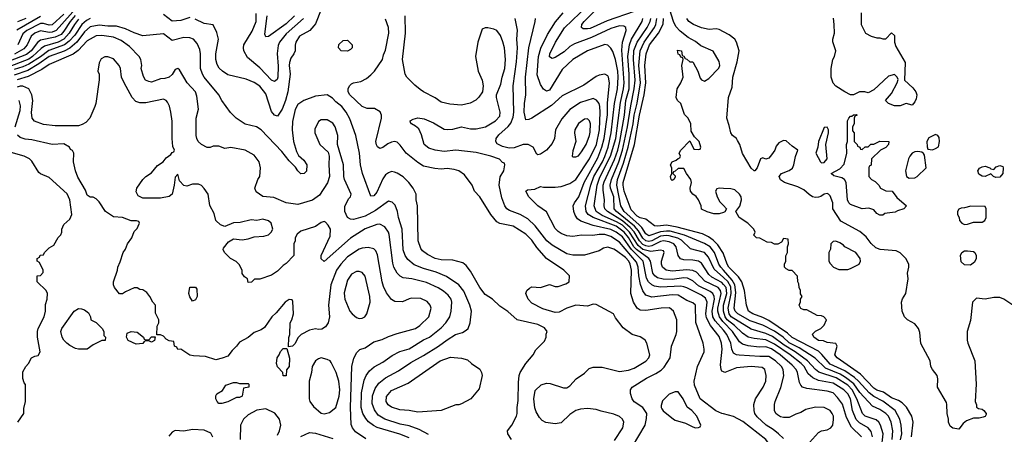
# Model space of a CAD drawing. Header units: inches. Extents: x 1793389 to 1900389, y 320802 to 470796.
# Tile 741 of 752: x 1865187 to 1871921, y 455567 to 458403. Entities that reach past the tile are written whole.
import ezdxf

# ---------------------------------------------------------------- set-up
doc = ezdxf.new("R2010")
doc.units = ezdxf.units.IN
doc.header["$MEASUREMENT"] = 0
doc.layers.add('B8465', color=7, linetype='Continuous')
doc.layers.add('B8475', color=7, linetype='Continuous')

msp = doc.modelspace()

# ---------------------------------------------------------------- linework, layer by layer
at = {"layer": 'B8465', "color": 2}
for points, elevation in [([(1865590, 458501), (1865435.8, 458330), (1865410, 458318.2), (1865390, 458316.1), (1865330, 458326.3), (1865290, 458311.1), (1865266.7, 458290), (1865238, 458230), (1865216.3, 458203.7), (1865152.6, 458167.4)], 290), ([(1870000, 456334.3), (1869997.2, 456337.2), (1869972.9, 456370), (1869962.4, 456410), (1869963.1, 456430), (1869983.9, 456530), (1869979.7, 456550), (1869963.6, 456570), (1869873.6, 456613.6), (1869815.1, 456675.1), (1869790, 456687.8), (1869750, 456691.5), (1869650, 456683), (1869609, 456690), (1869582.7, 456710), (1869576, 456730), (1869577.2, 456750), (1869596, 456810), (1869590, 456822), (1869570, 456826), (1869503.6, 456816.4), (1869450, 456830.7), (1869417.3, 456857.3), (1869359, 456950), (1869310, 456996.2), (1869270, 457020.6), (1869170, 457063.1), (1869130.8, 457090.8), (1869115.8, 457130), (1869136.1, 457270), (1869154.6, 457325.5), (1869228.9, 457470), (1869264.1, 457590), (1869295.9, 457835.9), (1869317.4, 457930), (1869322.2, 457970), (1869304.8, 458195.3), (1869311.1, 458250), (1869334.5, 458330), (1869333.2, 458350), (1869319.6, 458359.6), (1869290, 458361.6), (1869230, 458342.4), (1869098.4, 458281.6), (1868981.8, 458238.2), (1868950, 458218.4), (1868910, 458182.9), (1868850, 458143.7), (1868830, 458137.2), (1868810, 458148.7), (1868812.7, 458170), (1868851.6, 458250), (1868913.4, 458346.6), (1869070, 458497.1)], 282), ([(1869390, 458458.9), (1869204.4, 458395.6), (1869090, 458343.6), (1869070, 458339.5), (1869041.5, 458341.5), (1869029.2, 458350), (1869032.7, 458370), (1869047, 458390), (1869165.6, 458510)], 278), ([(1865568, 458432), (1865532.2, 458390), (1865490, 458324.7), (1865470, 458302.2), (1865430, 458283.5), (1865330, 458262), (1865310, 458247.6), (1865266, 458190), (1865234.4, 458165.6), (1865070, 458099.8)], 294), ([(1865490, 458441), (1865410, 458366.6), (1865390, 458365.1), (1865350, 458377.7), (1865330, 458377.6), (1865235.8, 458330), (1865210, 458305.1), (1865173.7, 458230)], 286), ([(1866350, 458419), (1866290, 458398), (1866230, 458392.7), (1866170, 458438)], 302), ([(1867250, 458472.7), (1867210, 458375.3), (1867199.9, 458360.1), (1867171.3, 458330), (1867101, 458290), (1867076, 458250), (1867070.9, 458229.1), (1867070.8, 458190), (1867062.8, 458170), (1867041.1, 458138.9), (1867033.4, 458110), (1867030.7, 458090), (1867036.3, 458030), (1867022.4, 457910), (1867006, 457850), (1866983, 457790), (1866950, 457742), (1866930, 457748.7), (1866910, 457774), (1866870, 457895.3), (1866830, 457949), (1866790, 457973.2), (1866735.5, 457995.5), (1866610, 458026), (1866574, 458050), (1866552, 458072), (1866537.5, 458097.5), (1866529.4, 458130), (1866529.5, 458170), (1866546, 458270), (1866535.5, 458315.5), (1866510, 458368.7), (1866450, 458376), (1866386.8, 458406.8)], 302), ([(1867128.2, 458411.8), (1867010, 458305.6), (1866964.4, 458250), (1866954.7, 458225.3), (1866948.7, 458171.3), (1866955.1, 458084.9), (1866953, 458010), (1866947.3, 457992.7), (1866930, 457981.2), (1866910, 457989.3), (1866830, 458074.5), (1866745.1, 458145.1), (1866721.2, 458190), (1866717.2, 458210), (1866721.2, 458230), (1866776.6, 458323.4), (1866803.7, 458390), (1866805.2, 458445.2)], 298), ([(1867066.4, 458430), (1867010, 458375.1), (1866888.4, 458288.4), (1866870, 458286), (1866863.2, 458303.2), (1866879.7, 458430)], 294), ([(1869377.5, 455482.5), (1869464, 455630), (1869474.6, 455674.6), (1869475.3, 455710), (1869449.2, 455749.2), (1869390, 455788.7), (1869375.3, 455810), (1869364.7, 455844.7), (1869364, 455870), (1869375.3, 455890), (1869474, 455950), (1869538, 455982), (1869574.5, 456005.5), (1869594.5, 456025.5), (1869635.3, 456090), (1869645.2, 456170), (1869677.2, 456250), (1869681.2, 456270), (1869682.7, 456350), (1869659, 456410), (1869631.8, 456431.8), (1869574, 456430), (1869470, 456412.7), (1869430, 456416), (1869410, 456429.2), (1869384.5, 456470), (1869366, 456530), (1869371, 456689), (1869363.5, 456730), (1869353.7, 456750), (1869330, 456775.8), (1869270, 456821.6), (1869250, 456834), (1869210, 456846.6), (1869181.1, 456838.9), (1869150, 456821.2), (1869050, 456792.3), (1868970, 456792.3), (1868930, 456800.9), (1868830, 456859.5), (1868792.3, 456890), (1868712.9, 456992.9), (1868661.7, 457041.7), (1868610, 457069.5), (1868537.5, 457097.5), (1868519, 457110), (1868505.2, 457130), (1868484.1, 457184.1), (1868466, 457270), (1868472.9, 457327.1), (1868498, 457370), (1868506, 457410), (1868502, 457422), (1868490, 457426), (1868468.4, 457448.4), (1868409.3, 457469.3), (1868310, 457494), (1868170, 457509.5), (1868090, 457502), (1868029.6, 457509.6), (1867984.8, 457524.8), (1867953.2, 457550), (1867934.8, 457614.8), (1867917, 457657), (1867895.5, 457675.5), (1867866, 457690), (1867860.4, 457700.4), (1867858, 457710), (1867878, 457722), (1867910.6, 457730.6), (1867954.6, 457725.4), (1868018, 457698), (1868090, 457654.8), (1868110, 457650.8), (1868150, 457654), (1868210, 457670.7), (1868270, 457656.3), (1868310, 457656.3), (1868374, 457670), (1868442, 457710), (1868470, 457742), (1868472.7, 457770), (1868448, 457870), (1868448, 457890), (1868477.5, 457962.5), (1868486, 458010), (1868504.5, 458070), (1868509.5, 458130), (1868502, 458210), (1868491.9, 458251.9), (1868474.8, 458294.8), (1868450, 458328), (1868430, 458338), (1868390, 458348), (1868370, 458348), (1868350, 458338), (1868321, 458250), (1868304.9, 458150), (1868324, 458050), (1868351, 457990), (1868358, 457950), (1868352, 457910), (1868327.1, 457872.9), (1868307.3, 457852.7), (1868267.9, 457832.1), (1868210, 457819.3), (1868130, 457826), (1868070, 457839.3), (1868030, 457869.2), (1867950, 457909), (1867926.3, 457926.3), (1867890, 457955.3), (1867835.3, 458010), (1867824, 458030), (1867805.2, 458130), (1867826.6, 458310), (1867823.7, 458430)], 298), ([(1870000, 456278.3), (1869943.7, 456343.7), (1869928.7, 456370), (1869923.5, 456410), (1869938.2, 456490), (1869937.3, 456510), (1869927.8, 456530), (1869910, 456544), (1869830, 456582.6), (1869790, 456616.9), (1869755.1, 456635.1), (1869730, 456637.2), (1869650, 456626), (1869588.5, 456628.5), (1869550, 456636.9), (1869531, 456651), (1869518, 456670), (1869500.4, 456750), (1869489.8, 456769.8), (1869406.3, 456830), (1869388.2, 456850), (1869350, 456913.5), (1869320.9, 456950), (1869265.6, 456990), (1869108.9, 457048.9), (1869076.2, 457070), (1869060.5, 457090), (1869057.4, 457130), (1869093.1, 457270), (1869114.8, 457330), (1869173.8, 457430), (1869190, 457468), (1869211, 457531), (1869231.8, 457630), (1869255.3, 457830), (1869275.3, 457930), (1869281.5, 458010), (1869278.7, 458050), (1869262, 458130), (1869244.4, 458184.4), (1869230, 458209.2), (1869210, 458229), (1869190, 458233.2), (1869071.3, 458190), (1868971.3, 458130), (1868896.7, 458063.3), (1868810, 457921.2), (1868790, 457914), (1868770, 457928.7), (1868750, 457959), (1868726.5, 458026.5), (1868735.8, 458150), (1868752.5, 458207.5), (1868798, 458302), (1868851.5, 458388.5), (1868905.2, 458450)], 286), ([(1870000, 457085), (1869970, 457074), (1869934.6, 457074.6), (1869888.4, 457088.4), (1869850, 457106), (1869848, 457130), (1869828.7, 457170), (1869812.9, 457192.9), (1869790, 457208.7), (1869774, 457230), (1869773.2, 457250), (1869782, 457290), (1869778, 457310), (1869748.7, 457350), (1869730, 457386), (1869690, 457386), (1869670, 457366), (1869658, 457362), (1869654, 457350), (1869670, 457334), (1869670, 457326), (1869662, 457310), (1869650, 457302), (1869642, 457310), (1869638, 457330), (1869648, 457350), (1869647.3, 457387.3), (1869638, 457410), (1869648.9, 457431.1), (1869678, 457442), (1869690, 457454), (1869702, 457458), (1869706, 457470), (1869698, 457490), (1869708.9, 457511.1), (1869770, 457574), (1869798, 457518), (1869830, 457514), (1869842, 457518), (1869846, 457530), (1869835.3, 457570), (1869802, 457602), (1869780.4, 457640.4), (1869778, 457690), (1869758, 457730), (1869734.6, 457754.6), (1869708, 457830), (1869686, 457850), (1869678, 457870), (1869684, 457930), (1869709.3, 457970.7), (1869724, 458010), (1869715.3, 458090), (1869726, 458130), (1869722, 458142), (1869710, 458146), (1869702, 458162), (1869690, 458166), (1869686, 458194), (1869714, 458190), (1869718, 458158), (1869730, 458154), (1869738, 458138), (1869750, 458134), (1869770, 458114), (1869790, 458114), (1869794, 458110), (1869824.7, 458050), (1869842, 458002), (1869850, 457992), (1869870, 457982), (1869900.4, 457999.6), (1869968.4, 458071.6), (1869975.3, 458090), (1869970, 458118), (1869930, 458188.7), (1869844.7, 458224.7), (1869810, 458254), (1869760.2, 458280.2), (1869704.5, 458324.5), (1869675.9, 458355.9), (1869659.6, 458390), (1869633, 458470)], 262), ([(1865590, 458406.9), (1865561.3, 458370), (1865525.8, 458310), (1865488.8, 458270), (1865450.1, 458249.9), (1865358.2, 458221.8), (1865334.6, 458205.4), (1865275.6, 458150), (1865250, 458133.5), (1865090, 458072.4)], 298), ([(1865670, 458410.9), (1865643.6, 458396.4), (1865613.1, 458370), (1865563.7, 458296.3), (1865525, 458255), (1865493.7, 458230), (1865386.9, 458193.1), (1865330, 458149.8), (1865250, 458098), (1865210, 458079.3), (1865150, 458062.2)], 302), ([(1868551.9, 455531.9), (1868525.2, 455570), (1868524, 455590), (1868554, 455630), (1868584, 455690), (1868589, 455710), (1868589.1, 455749.1), (1868597.5, 455797.5), (1868598.6, 455921.4), (1868602.7, 455970), (1868609.5, 455990.5), (1868649, 456050), (1868699, 456110), (1868716.5, 456143.5), (1868775.5, 456204.5), (1868789, 456230), (1868789.1, 456250.9), (1868795.3, 456270), (1868775.5, 456295.5), (1868730, 456317.2), (1868590, 456349.2), (1868525.6, 456405.6), (1868470, 456444), (1868422, 456490), (1868370, 456524), (1868333.2, 456570), (1868270, 456682), (1868241.2, 456721.2), (1868218.6, 456738.6), (1868150, 456759), (1868070, 456760.9), (1868030, 456769.4), (1867976.6, 456796.6), (1867941.5, 456821.5), (1867930, 456838), (1867913.2, 456890), (1867909, 457130), (1867899, 457170), (1867899, 457210), (1867879, 457250), (1867849, 457290), (1867810, 457329), (1867770, 457353.2), (1867750, 457359), (1867730, 457364), (1867710, 457355.3), (1867690, 457342), (1867670, 457315.3), (1867630, 457224), (1867610, 457199), (1867590, 457195.3), (1867531.5, 457350), (1867518.4, 457410), (1867512, 457490), (1867486.6, 457610), (1867445.8, 457725.8), (1867420.9, 457770), (1867390, 457809.2), (1867350, 457841.2), (1867326.8, 457866.8), (1867290, 457889.2), (1867210, 457879), (1867130.9, 457849.1), (1867090, 457822), (1867070.6, 457789.4), (1867052.8, 457707.2), (1867050.5, 457650.5), (1867059.1, 457570), (1867080.5, 457500.5), (1867094, 457474), (1867130, 457442), (1867151, 457410), (1867150, 457366), (1867134, 457350), (1867110, 457348), (1867090, 457368), (1867074.6, 457394.6), (1867030, 457438), (1866980.1, 457500.1), (1866838, 457650), (1866806, 457670), (1866730, 457688), (1866668.9, 457728.9), (1866630, 457768), (1866569.3, 457849.3), (1866549, 457890), (1866450, 458009.2), (1866438, 458030), (1866424.5, 458070), (1866424.5, 458170), (1866419.6, 458199.6), (1866400.1, 458240.1), (1866375.3, 458270), (1866350, 458278), (1866310, 458280.9), (1866230, 458261.2), (1866170, 458306), (1866030, 458292.7), (1865970, 458312.3), (1865910, 458340.7), (1865850, 458358), (1865790, 458358.3), (1865730, 458364.7), (1865670, 458353), (1865630, 458319.6), (1865577.4, 458250), (1865530.9, 458209.1), (1865491.6, 458188.4), (1865390, 458150.9), (1865318.8, 458101.2), (1865243.6, 458056.4), (1865150, 458023.5)], 306), ([(1865330, 458423.9), (1865167.8, 458332.2)], 282), ([(1865230, 458411.1), (1865172, 458388)], 278), ([(1869255.5, 455524.5), (1869313.2, 455610), (1869319, 455650), (1869309, 455670), (1869290, 455689), (1869250, 455705.2), (1869164.1, 455724.1), (1869130, 455737.2), (1869070, 455744), (1869022, 455738), (1868990, 455728.7), (1868950, 455702), (1868890, 455644), (1868850, 455637.2), (1868786.3, 455646.3), (1868760.9, 455660.9), (1868742, 455682), (1868720.1, 455720.1), (1868710, 455748), (1868703.7, 455810), (1868713.6, 455866.4), (1868754.6, 455905.4), (1868790, 455916), (1868815.3, 455915.3), (1868905.4, 455885.4), (1868930, 455884.7), (1868950, 455898), (1868992.9, 455947.1), (1869050, 455986), (1869082.7, 456017.3), (1869110, 456026.8), (1869170, 456026), (1869290, 455997.3), (1869350, 456005.5), (1869390, 456018), (1869470, 456067.3), (1869489.2, 456090), (1869496, 456110), (1869477.2, 456190), (1869464, 456210), (1869450, 456221.2), (1869430, 456232.7), (1869375.3, 456250), (1869315.1, 456295.1), (1869263.2, 456363.2), (1869248, 456390), (1869130, 456455.3), (1869110, 456458), (1869070, 456444), (1868990, 456449), (1868930, 456428.7), (1868876.8, 456403.2), (1868850, 456400.9), (1868765.8, 456425.8), (1868690, 456464), (1868664, 456490), (1868648.7, 456530), (1868655.3, 456550), (1868672.9, 456567.1), (1868690, 456576), (1868750, 456570.8), (1868810, 456590.8), (1868850, 456578), (1868870, 456578), (1868923.1, 456596.9), (1868946, 456610), (1868948, 456650), (1868908.7, 456690), (1868790, 456769.3), (1868723.8, 456843.8), (1868690, 456895.1), (1868650, 456935.1), (1868562, 456990), (1868470, 457009.3), (1868450, 457019.3), (1868409.2, 457070), (1868334, 457190), (1868299, 457230), (1868282, 457270), (1868230, 457342), (1868190, 457368.7), (1868158, 457378), (1868110, 457384), (1868070, 457381.2), (1868025.6, 457385.6), (1867950, 457401.2), (1867910, 457425.2), (1867830, 457489.3), (1867790, 457544), (1867770, 457564), (1867750, 457569), (1867730, 457565.2), (1867705.2, 457554.8), (1867670, 457529), (1867650, 457522), (1867633.6, 457533.6), (1867626.8, 457546.8), (1867623.7, 457570), (1867662, 457730), (1867662, 457750), (1867653.6, 457773.6), (1867614.6, 457794.6), (1867563.6, 457796.4), (1867530, 457809), (1867445.2, 457890), (1867434, 457910), (1867434, 457930), (1867442, 457950), (1867456.5, 457963.5), (1867469.5, 457970.5), (1867520.2, 457979.8), (1867558.6, 458001.4), (1867590, 458026), (1867614, 458050), (1867668.7, 458130), (1867676.5, 458163.5), (1867690, 458194), (1867712.7, 458310), (1867708.7, 458350), (1867690, 458406)], 302), ([(1870000, 455706.9), (1869990, 455709.4), (1869948.2, 455728.2), (1869841.2, 455810), (1869803.2, 455903.2), (1869799.3, 455930), (1869822.7, 456030), (1869868.7, 456130), (1869868.7, 456150), (1869862, 456190), (1869811.9, 456331.9), (1869809, 456450), (1869790, 456465.2), (1869750, 456480.9), (1869690, 456518.7), (1869650, 456521.3), (1869510, 456505.6), (1869470, 456518), (1869448.3, 456548.3), (1869432.1, 456592.1), (1869421, 456650), (1869418.2, 456710), (1869405.1, 456745.1), (1869290, 456881.3), (1869230, 456920.5), (1869190, 456932.4), (1869150, 456933), (1869107.2, 456927.2), (1869030.7, 456929.3), (1868970, 456919.3), (1868930, 456925.2), (1868890, 456941.2), (1868870, 456954), (1868850, 456975.3), (1868789.2, 457089.2), (1868730, 457129), (1868668.7, 457190), (1868648.7, 457230), (1868660.4, 457239.6), (1868710, 457244.7), (1868750, 457262), (1868770, 457258), (1868850, 457258), (1868890, 457262.8), (1868950, 457282.8), (1868990, 457310.7), (1869085.4, 457450), (1869131.9, 457550), (1869153.1, 457650), (1869158.3, 457770), (1869155.8, 457810), (1869150, 457829), (1869133.3, 457853.3), (1869110, 457862.7), (1869023.4, 457836.6), (1868950.4, 457789.6), (1868894.4, 457725.6), (1868850.8, 457650), (1868844, 457590), (1868830, 457555.3), (1868790.5, 457509.5), (1868750, 457482), (1868730, 457478), (1868723.1, 457483.1), (1868698, 457530), (1868666, 457550), (1868630, 457549.4), (1868570, 457527.3), (1868535.6, 457524.4), (1868490, 457535.1), (1868453.8, 457553.8), (1868442.7, 457570), (1868446, 457590), (1868464.4, 457615.6), (1868528.5, 457671.5), (1868545.6, 457694.4), (1868563.3, 457736.7), (1868567.6, 457770), (1868562.4, 457950), (1868584.4, 458115.6), (1868591.6, 458210), (1868587.3, 458270), (1868592, 458332), (1868576, 458410)], 294), ([(1870000, 455993.3), (1869990, 455998), (1869984, 456010), (1869980.9, 456040.9), (1869991.3, 456148.7), (1869987.6, 456190), (1869970, 456236), (1869911.7, 456311.7), (1869884.4, 456364.4), (1869881, 456390), (1869888.2, 456470), (1869877.4, 456497.4), (1869850, 456518.3), (1869750, 456569.6), (1869730, 456575.1), (1869710, 456578.9), (1869570, 456574), (1869530, 456579.7), (1869510, 456589.6), (1869488.8, 456608.8), (1869474.8, 456634.8), (1869450.9, 456750), (1869370.8, 456830.8), (1869310, 456916.8), (1869267.8, 456950), (1869230, 456967.7), (1869110, 456995.1), (1869025.6, 457025.6), (1869001.7, 457041.7), (1868985.8, 457065.8), (1868977, 457090), (1868972.3, 457130), (1868980.9, 457150), (1869011.6, 457190), (1869048.3, 457290), (1869142.2, 457457.8), (1869168.7, 457530), (1869184.8, 457590), (1869207.6, 457752.4), (1869207.5, 457832.5), (1869221.6, 457970), (1869215.1, 458010), (1869210, 458019), (1869190, 458029.2), (1869150, 458024), (1869130, 458014), (1869045.8, 457954.2), (1868897.5, 457882.5), (1868823.4, 457816.6), (1868690, 457729.3), (1868670, 457719), (1868650, 457718), (1868636.9, 457770), (1868638.7, 457830), (1868649.6, 457890), (1868647.6, 458010), (1868669.7, 458210.3), (1868712.7, 458390), (1868716, 458410)], 290), ([(1870000, 456592.5), (1869990, 456604.7), (1869922, 456642), (1869899.8, 456659.8), (1869850, 456738.4), (1869830, 456751.6), (1869790, 456758.7), (1869730, 456760.7), (1869707.8, 456767.8), (1869689.7, 456789.7), (1869677, 456850), (1869660.9, 456870), (1869630, 456883.1), (1869589.7, 456889.7), (1869570, 456885.3), (1869510, 456855), (1869490, 456852.2), (1869470, 456854.8), (1869450, 456865.3), (1869427.3, 456890), (1869390.9, 456950.9), (1869362.4, 456982.4), (1869310, 457026.9), (1869207.8, 457090), (1869189.6, 457110), (1869183.6, 457130), (1869187.3, 457170), (1869177.5, 457237.5), (1869178.7, 457270), (1869185.3, 457294.7), (1869254.2, 457445.7), (1869277.8, 457510), (1869292.8, 457570), (1869322.9, 457750), (1869332.7, 457850), (1869355.3, 457930), (1869356.5, 458030), (1869346.8, 458150), (1869357.2, 458230), (1869371.1, 458270), (1869445.1, 458390), (1869449.6, 458410)], 278), ([(1870000, 456638.5), (1869936.8, 456696.8), (1869898.6, 456778.6), (1869870, 456809.6), (1869775.4, 456835.4), (1869714.4, 456894.4), (1869687.4, 456907.4), (1869630, 456923.5), (1869610, 456926.2), (1869570, 456921), (1869510, 456889), (1869490, 456885.5), (1869470, 456889.8), (1869448.4, 456908.4), (1869418.8, 456958.8), (1869391.7, 456990), (1869268.4, 457090), (1869254, 457110), (1869251.8, 457190), (1869228.4, 457250), (1869226, 457270), (1869235.8, 457310), (1869285, 457430), (1869309.9, 457510.1), (1869343.7, 457670), (1869366.4, 457813.6), (1869390.7, 457930), (1869395.8, 457990), (1869384.6, 458130), (1869388.3, 458191.7), (1869409.8, 458250), (1869479.8, 458350), (1869499.8, 458390), (1869503.5, 458410)], 274), ([(1870000, 456689.6), (1869982.3, 456710), (1869969.6, 456730.4), (1869938.5, 456810), (1869908.8, 456848.8), (1869870, 456872.8), (1869734.5, 456930), (1869635.4, 456955.4), (1869610, 456957), (1869570, 456951.6), (1869490, 456925.1), (1869470, 456936.9), (1869441.3, 456981.3), (1869421.3, 457001.3), (1869320.4, 457090), (1869299.2, 457130), (1869271.8, 457270), (1869274.8, 457310), (1869317.7, 457422.3), (1869348.9, 457530), (1869382, 457690), (1869389.8, 457750), (1869410, 457831), (1869433.3, 457970), (1869421.6, 458090), (1869429.8, 458190), (1869458, 458250), (1869529.8, 458350), (1869538.7, 458370), (1869545.8, 458410)], 270), ([(1870000, 456804.1), (1869962.8, 456862.8), (1869930, 456895.1), (1869898.2, 456918.2), (1869857.6, 456937.6), (1869683.6, 456983.6), (1869610, 456997.6), (1869550, 456989.7), (1869530, 456993.3), (1869470, 457038.7), (1869430, 457048.2), (1869410, 457058.7), (1869370, 457102.7), (1869320.4, 457230), (1869313.7, 457270), (1869315.4, 457290), (1869391.6, 457548.4), (1869426.8, 457750), (1869459.2, 457890), (1869468.9, 457970), (1869462.7, 458090), (1869472.4, 458170), (1869493.7, 458230), (1869555.4, 458310), (1869587.6, 458372.4), (1869589.8, 458410)], 266), ([(1870000, 458320.6), (1869970, 458336), (1869950, 458339.3), (1869903.5, 458336.5), (1869850, 458347), (1869795.3, 458370), (1869764, 458390), (1869749.2, 458410)], 258), ([(1867984.2, 455564.2), (1867919.7, 455599.7), (1867850, 455625.1), (1867790, 455636.9), (1867685.2, 455670), (1867638.6, 455698.6), (1867613, 455733), (1867597.2, 455777.2), (1867599.6, 455830), (1867619.3, 455880.7), (1867643.8, 455916.2), (1867690, 455953.4), (1867779.1, 456000.9), (1867863.3, 456056.7), (1867950, 456105.5), (1868051.3, 456168.7), (1868110, 456213.4), (1868169, 456250), (1868216, 456264), (1868242, 456278), (1868255.3, 456290), (1868269, 456330), (1868277.2, 456410), (1868266, 456450), (1868225.6, 456545.6), (1868189.7, 456589.7), (1868105.8, 456645.8), (1868035.6, 456675.6), (1867950, 456700.7), (1867886.2, 456726.2), (1867842.7, 456762.7), (1867823.7, 456790), (1867810, 456828), (1867802.9, 456970), (1867778, 457050), (1867771.9, 457091.9), (1867754.8, 457134.8), (1867735.5, 457155.5), (1867710, 457161.2), (1867621.4, 457098.6), (1867550, 457058.7), (1867470, 457036), (1867450, 457037.2), (1867430, 457049), (1867411.8, 457090), (1867411.9, 457128.1), (1867439.3, 457180.7), (1867448.7, 457190), (1867455.3, 457210), (1867409, 457310), (1867404, 457330), (1867402, 457410), (1867362, 457550), (1867364, 457610), (1867344, 457670), (1867330, 457695.3), (1867290, 457718), (1867250, 457718), (1867230, 457706), (1867206.4, 457653.6), (1867206, 457630), (1867241, 457550), (1867296, 457496), (1867304.7, 457470), (1867301, 457410), (1867306, 457330), (1867293.2, 457286.8), (1867238.5, 457201.5), (1867190, 457169.2), (1867090, 457139), (1867010, 457149.2), (1866925.6, 457185.6), (1866850, 457194), (1866805.6, 457225.6), (1866795.3, 457250), (1866815.3, 457310), (1866828.7, 457330), (1866834, 457390), (1866825.2, 457430), (1866790, 457477.2), (1866729.3, 457509.3), (1866631.1, 457528.9), (1866590, 457522), (1866550, 457538), (1866510, 457538), (1866490, 457528), (1866470, 457528), (1866430, 457548), (1866408, 457570), (1866398, 457590), (1866395.3, 457610), (1866394, 457730), (1866409.2, 457790), (1866398.9, 457878.9), (1866389.2, 457910), (1866332.7, 457970), (1866280.2, 458060.2), (1866270, 458069), (1866250, 458062), (1866230, 458028.7), (1866210, 458008.7), (1866179.8, 458000.2), (1866150, 457999), (1866090, 457975.3), (1866070, 457979), (1866048.7, 457990), (1866033.6, 458013.6), (1866019, 458070), (1866022, 458090), (1866015.3, 458130), (1866004, 458150), (1865939.3, 458219.3), (1865881, 458261), (1865830, 458282.9), (1865750, 458295.6), (1865710, 458291.6), (1865650, 458258.4), (1865587.2, 458192.8), (1865552.4, 458167.6), (1865390, 458096.3), (1865337.8, 458062.2), (1865244.8, 458015.2), (1865170, 457990.8)], 310), ([(1867850, 455542.9), (1867788.2, 455568.2), (1867632.9, 455612.9), (1867606.3, 455626.3), (1867572.9, 455652.9), (1867554.5, 455674.5), (1867534, 455710), (1867523.6, 455750), (1867526, 455850), (1867543.3, 455936.7), (1867556, 455970), (1867578.9, 456001.1), (1867611.9, 456028.1), (1867670, 456060.7), (1867734.2, 456105.8), (1867787.7, 456132.3), (1867850, 456150.5), (1867950, 456213), (1867990, 456230.7), (1868070, 456294), (1868101.2, 456330), (1868129.5, 456370.5), (1868139.3, 456410), (1868142.7, 456470), (1868138, 456490), (1868118, 456518), (1868085.8, 456545.8), (1868050, 456569.4), (1867970, 456604.5), (1867870, 456629.4), (1867810, 456637.2), (1867789.5, 456649.5), (1867769.6, 456669.6), (1867746.6, 456710), (1867738.4, 456738.4), (1867713.8, 456933.8), (1867709.4, 456949.4), (1867685.6, 456985.6), (1867650, 457004), (1867630, 457002.7), (1867550, 456972.3), (1867450, 456909.5), (1867269, 456749), (1867250, 456766), (1867249, 456790), (1867310, 456922), (1867313.2, 456970), (1867298, 456998), (1867278, 457018), (1867270, 457022), (1867250, 457015.3), (1867210.8, 456989.2), (1867110, 456955.3), (1867085.4, 456934.6), (1867072, 456910), (1867072, 456890), (1867062, 456870), (1867062, 456790), (1867010, 456735.3), (1866990, 456722), (1866950, 456682), (1866910, 456655.3), (1866830, 456628), (1866792.7, 456627.3), (1866772.7, 456607.3), (1866750, 456606), (1866746, 456630), (1866724, 456644), (1866710, 456666), (1866708.7, 456690), (1866688.9, 456728.9), (1866668.9, 456748.9), (1866630, 456768.7), (1866589, 456810), (1866578, 456830), (1866580.4, 456839.6), (1866616.4, 456883.6), (1866650, 456904.7), (1866710, 456898), (1866750, 456904.7), (1866790, 456918), (1866858, 456922), (1866890, 456932), (1866908, 456950), (1866918, 456970), (1866908, 457010), (1866890, 457028), (1866850, 457039), (1866810, 457028.7), (1866770, 457034), (1866696.4, 457016.4), (1866650, 457013.2), (1866590, 456988), (1866560.2, 457000.2), (1866529, 457029), (1866516.5, 457076.5), (1866488.9, 457131.1), (1866475.3, 457210), (1866450, 457248), (1866430, 457268), (1866410, 457278), (1866370, 457278), (1866330, 457264), (1866309.1, 457269.1), (1866281.5, 457301.5), (1866270, 457346), (1866250, 457326), (1866244, 457270), (1866230.8, 457210), (1866210, 457193.2), (1866150, 457182), (1866030, 457181.2), (1865998, 457198), (1865984.7, 457224.7), (1865989, 457250), (1866029.4, 457310.6), (1866049.4, 457330.6), (1866090, 457356), (1866130, 457404.7), (1866169.3, 457430.7), (1866190, 457458), (1866220.4, 457479.6), (1866230, 457494), (1866242, 457498), (1866246, 457510), (1866235.3, 457535.3), (1866229.5, 457589.5), (1866229.5, 457709.5), (1866222, 457770), (1866211.5, 457811.5), (1866198.7, 457838.7), (1866190, 457849.2), (1866170, 457859.3), (1866050, 457833.2), (1866010, 457833.2), (1865982.5, 457842.5), (1865957.2, 457870), (1865901.2, 457970), (1865884, 458010), (1865877.2, 458070), (1865868.7, 458090), (1865830, 458135.3), (1865790, 458148), (1865770, 458148), (1865745.4, 458134.6), (1865731.6, 458108.4), (1865722, 458050), (1865731.3, 458030), (1865731.1, 457991.1), (1865707.3, 457830), (1865700.7, 457810), (1865666.8, 457730), (1865639.9, 457700.1), (1865615.2, 457684.8), (1865590, 457676), (1865430, 457677), (1865350, 457686), (1865289.6, 457709.6), (1865273.2, 457730), (1865267.3, 457767.3), (1865277, 457850), (1865269.5, 457890), (1865249.6, 457929.6), (1865210, 457947.3), (1865190, 457947.6), (1865170, 457940.5)], 314), ([(1865157, 457670), (1865190, 457782), (1865193.4, 457813.4), (1865184, 457850)], 318), ([(1867555.5, 455535.5), (1867483.7, 455583.7), (1867464, 455610), (1867454.8, 455634.8), (1867449.6, 455749.6), (1867458, 456030), (1867472.7, 456087.3), (1867492.9, 456127.1), (1867512.9, 456147.1), (1867550, 456158.8), (1867610, 456198.8), (1867665.6, 456214.4), (1867710, 456236), (1867770, 456256), (1867895.3, 456290), (1867924, 456310), (1867985.2, 456370), (1868002, 456430), (1867995.3, 456450), (1867974.5, 456474.5), (1867930, 456496), (1867870, 456497.2), (1867850, 456493.2), (1867806.4, 456473.6), (1867754, 456474), (1867729.3, 456489.3), (1867695.5, 456535.5), (1867676.6, 456576.6), (1867667, 456610), (1867634.8, 456794.8), (1867622, 456822), (1867610, 456835.3), (1867570, 456844), (1867530, 456839.3), (1867510, 456832.3), (1867430, 456780.9), (1867383, 456730), (1867354.9, 456690), (1867315.5, 456590), (1867299.1, 456450), (1867306, 456370), (1867298, 456330), (1867278, 456302), (1867254.4, 456285.6), (1867230, 456284), (1867210, 456288.7), (1867170, 456279), (1867112, 456250), (1867091, 456229), (1867070, 456186), (1867054, 456170), (1867026, 456166), (1867028.4, 456228.4), (1867035.3, 456250), (1867038, 456330), (1867048.7, 456350), (1867059, 456390), (1867054.6, 456474.6), (1867050, 456486), (1867030, 456488), (1867002, 456470), (1866941.4, 456398.6), (1866911.3, 456370), (1866862, 456298), (1866838, 456282), (1866790, 456264), (1866750, 456228.7), (1866690, 456198), (1866671.3, 456170), (1866639.8, 456140.2), (1866610, 456102), (1866573.2, 456086.8), (1866530, 456076), (1866458, 456098), (1866376.9, 456103.1), (1866350, 456109), (1866290, 456148), (1866270, 456146), (1866262, 456162), (1866246, 456170), (1866242, 456202), (1866210, 456206), (1866190, 456218), (1866170, 456238), (1866150, 456246), (1866126, 456246), (1866127.3, 456307.3), (1866138, 456330), (1866138, 456350), (1866116.4, 456396.4), (1866115.3, 456450), (1866098, 456470), (1866078, 456510), (1866056.5, 456536.5), (1866030, 456555.3), (1866010, 456558), (1865990, 456568), (1865970, 456568), (1865910, 456542), (1865890, 456528), (1865870, 456528), (1865835.3, 456570), (1865828.9, 456588.9), (1865828.7, 456610), (1865855.3, 456690), (1865858, 456710), (1865874.6, 456745.4), (1865895.3, 456810), (1865910, 456832), (1865924, 456870), (1865954, 456910), (1865970, 456954), (1865990, 456974), (1865998, 456990), (1866006, 457010), (1866002, 457022), (1865987.3, 457027.3), (1865950, 457028), (1865890, 457049), (1865830, 457053.2), (1865775.3, 457090), (1865730, 457158), (1865710, 457178), (1865690, 457188.7), (1865670, 457188.7), (1865650, 457202), (1865636.5, 457236.5), (1865585.6, 457325.6), (1865569, 457370), (1865555.3, 457430), (1865558, 457490), (1865548.4, 457508.4), (1865535.3, 457515.3), (1865528, 457530), (1865490, 457554), (1865410, 457548.7), (1865270, 457580.9), (1865224.8, 457584.8), (1865190, 457597.2), (1865171.9, 457611.9)], 318), ([(1865175.3, 455650), (1865215.3, 455710), (1865216.4, 455743.6), (1865228, 455790), (1865227.3, 455907.3), (1865218, 455918), (1865209.1, 455949.1), (1865210, 455994), (1865228.7, 456030), (1865248.7, 456050), (1865268, 456090), (1865290, 456102), (1865313.6, 456106.4), (1865328, 456130), (1865309, 456230), (1865309, 456270), (1865314, 456290), (1865354, 456370), (1865364, 456410), (1865364.7, 456455.3), (1865375.3, 456490), (1865378, 456530), (1865368, 456550), (1865306, 456610), (1865306, 456650), (1865330, 456654), (1865347.3, 456672.7), (1865348, 456690), (1865322, 456742), (1865306, 456750), (1865306, 456770), (1865322, 456778), (1865328.4, 456791.6), (1865350, 456794), (1865358, 456810), (1865390, 456842), (1865420.4, 456859.6), (1865450, 456912), (1865468.9, 456931.1), (1865475.3, 456950), (1865475.3, 456970), (1865490, 457002), (1865530, 457038), (1865545.2, 457070), (1865529.6, 457170), (1865511.1, 457211.1), (1865390, 457324), (1865330, 457349.2), (1865318.6, 457358.6), (1865270, 457435.3), (1865255.3, 457450), (1865218, 457470), (1865130, 457494)], 322), ([(1870000, 457248.2), (1869970.6, 457249.4), (1869954.8, 457245.2), (1869946, 457230), (1869956.4, 457190), (1869976.7, 457156.7), (1870000, 457132.7)], 262), ([(1870000, 456409.4), (1869999.8, 456410), (1870000, 456414)], 278), ([(1866950, 455561), (1866965.2, 455590), (1866973.2, 455630), (1866964, 455670), (1866931.9, 455711.9), (1866870, 455741.2), (1866810, 455732.7), (1866750, 455699), (1866718, 455670), (1866698, 455630), (1866696, 455530)], 322), ([(1866507.3, 455547.3), (1866494.6, 455574.6), (1866450, 455595.3), (1866370, 455599), (1866310, 455589.2), (1866250, 455593.2), (1866230, 455581.2), (1866207.1, 455552.9)], 322), ([(1867110, 455551), (1867170, 455578.8), (1867210, 455574.8), (1867330, 455538.8)], 318)]:
    msp.add_lwpolyline(points, dxfattribs=dict(at, elevation=elevation))
for points, elevation in [([(1867430, 458188.7), (1867386, 458190), (1867368, 458210), (1867370, 458234), (1867400.4, 458259.6), (1867430, 458262), (1867462, 458230), (1867462, 458210), (1867450, 458198)], 302), ([(1869070, 457724), (1869050, 457722), (1869010, 457693.2), (1868984.9, 457650), (1868980.7, 457630), (1868990.8, 457569.2), (1868970, 457506), (1868964.7, 457470), (1868970, 457464.7), (1868990, 457464.7), (1869010, 457471.3), (1869030, 457498), (1869061.2, 457550), (1869083.7, 457610), (1869090, 457634), (1869092, 457690), (1869084, 457710)], 298), ([(1867510, 456681.2), (1867490, 456681.2), (1867456.8, 456663.2), (1867430, 456622), (1867406.6, 456533.4), (1867407.7, 456510), (1867410.8, 456490), (1867446, 456410), (1867461, 456390), (1867490, 456366), (1867510, 456358), (1867530, 456361), (1867548, 456370), (1867562, 456390), (1867585.2, 456470), (1867582.7, 456510), (1867549.4, 456649.4), (1867530, 456673.2)], 322), ([(1866370, 456478), (1866350, 456506), (1866344, 456530), (1866350, 456574), (1866390, 456574), (1866399.6, 456559.6), (1866402, 456510), (1866390, 456486)], 314), ([(1865590, 456149), (1865570, 456154), (1865530, 456174), (1865509, 456190), (1865489.5, 456209.5), (1865477.2, 456230), (1865469.3, 456270), (1865475.3, 456290), (1865559, 456410), (1865590, 456426.8), (1865610, 456426), (1865630, 456418.8), (1865658, 456398), (1865672, 456370), (1865674, 456350), (1865710, 456332), (1865752, 456290), (1865762, 456270), (1865763.6, 456243.6), (1865774, 456230), (1865771.6, 456208.4), (1865750, 456208), (1865690, 456178), (1865650, 456149)], 318), ([(1866050, 456214), (1866070, 456214), (1866090, 456234), (1866114, 456234), (1866110, 456208), (1866090, 456198), (1866070, 456206), (1866050, 456206), (1866038, 456202), (1866030, 456188.7), (1865983.1, 456183.1), (1865930, 456208), (1865918, 456230), (1865922, 456258), (1865950, 456271), (1865990, 456264.7), (1866034, 456230), (1866038, 456218)], 318), ([(1866990, 455966), (1866986, 455990), (1866950, 456028), (1866944, 456050), (1866948.7, 456090), (1866962, 456110), (1866970, 456134), (1866990, 456154), (1867014, 456154), (1867031.6, 456088.4), (1867031.3, 456030), (1867012.7, 456007.3), (1867010, 455966)], 318), ([(1867250, 456088.7), (1867230, 456084), (1867211.3, 456070), (1867187.3, 456030), (1867184, 455990), (1867167.7, 455930), (1867167.3, 455810), (1867171, 455790), (1867196.8, 455756.8), (1867250, 455711), (1867270, 455706.8), (1867305.2, 455714.8), (1867349.3, 455750.7), (1867373.4, 455826.6), (1867376.2, 455870), (1867369.4, 455930), (1867352.3, 455990), (1867317.5, 456057.5), (1867310, 456068.7), (1867290, 456079)], 322), ([(1867910, 455717.2), (1867850, 455729.3), (1867786.4, 455733.6), (1867730, 455752.7), (1867707.6, 455767.6), (1867693.2, 455790), (1867695.5, 455824.5), (1867730, 455866.8), (1867843.7, 455916.3), (1868062, 456070), (1868133.7, 456093.7), (1868210, 456087.3), (1868250, 456076), (1868278, 456050), (1868333.2, 456013.2), (1868346.8, 455990), (1868350.6, 455969.4), (1868330, 455878), (1868272, 455810), (1868210, 455775.3), (1868190, 455768.7), (1868170, 455768.7), (1868070, 455729)], 306), ([(1866690, 455914), (1866750, 455914), (1866754, 455910), (1866754, 455890), (1866718, 455882), (1866710, 455828), (1866690, 455818), (1866670, 455818), (1866610, 455788.7), (1866570, 455778), (1866550, 455778), (1866538, 455790), (1866528, 455810), (1866528, 455830), (1866536.4, 455843.6), (1866574.6, 455865.4), (1866596.4, 455903.6), (1866650, 455922), (1866670, 455922)], 318), ([(1869690, 455858), (1869670, 455858), (1869630, 455842), (1869584.5, 455795.5), (1869575.3, 455764.7), (1869574.8, 455750), (1869579.8, 455739.8), (1869587.7, 455727.7), (1869658, 455670), (1869670, 455662.8), (1869742, 455642), (1869790, 455618), (1869810, 455612), (1869830, 455614), (1869842, 455618), (1869846, 455630), (1869819, 455690), (1869784, 455730), (1869752.1, 455752.1), (1869724, 455810)], 298)]:
    msp.add_lwpolyline(points, close=True, dxfattribs=dict(at, elevation=elevation))
at = {"layer": 'B8475', "color": 2}
for points, elevation in [([(1870942, 458450), (1870942, 458370), (1870971.6, 458311.6), (1871010, 458291.3), (1871050, 458278), (1871070, 458278), (1871090, 458271.3), (1871110, 458272), (1871150, 458312), (1871170, 458294), (1871171, 458250), (1871179.8, 458219.8), (1871242.8, 458110), (1871238, 457990), (1871296.7, 457936.7), (1871315.5, 457910), (1871323, 457890), (1871319, 457861), (1871310, 457842), (1871290, 457819), (1871250, 457828.7), (1871210, 457814), (1871170, 457813.2), (1871129.5, 457829.5), (1871108, 457850), (1871150, 457898), (1871189.2, 457970), (1871194.6, 457994.6), (1871188.7, 458010), (1871170, 458028.7), (1871130, 458017.2), (1871030, 457922), (1870990, 457902), (1870968.4, 457908.4), (1870931.6, 457908.4), (1870890, 457888), (1870870, 457888.7), (1870830, 457908.7), (1870769.1, 457949.1), (1870750, 457968), (1870737.2, 458010), (1870737.2, 458070), (1870749.2, 458130), (1870759, 458150), (1870768.7, 458190), (1870748.4, 458251.6), (1870748, 458270), (1870759, 458310), (1870757.2, 458370), (1870752.7, 458412.7)], 254), ([(1872041.2, 456410), (1871919, 456490), (1871890, 456502), (1871850, 456502.9), (1871790, 456492), (1871730, 456499), (1871704, 456470), (1871690, 456346), (1871666.8, 456270), (1871666.8, 456210), (1871670.8, 456190), (1871720.7, 456070), (1871727.7, 455910), (1871722, 455790), (1871732, 455768), (1871732, 455752), (1871743.6, 455743.6), (1871770, 455738), (1871782, 455730), (1871798, 455710), (1871796.9, 455703.1), (1871790, 455688), (1871776.9, 455683.1), (1871750, 455678), (1871710, 455678), (1871662, 455658), (1871638.8, 455641.2), (1871610, 455602), (1871570, 455609.2), (1871550, 455622), (1871539, 455650), (1871539.3, 455670), (1871529.3, 455710), (1871529, 455770), (1871524.7, 455784.7), (1871463.7, 455890), (1871465.6, 455945.6), (1871461.2, 455970), (1871429, 456010), (1871419, 456030), (1871413.2, 456070), (1871350, 456188), (1871343.1, 456263.1), (1871335.3, 456290), (1871310, 456322), (1871258, 456350), (1871238, 456370), (1871222, 456410), (1871219, 456470), (1871225.6, 456494.4), (1871248.7, 456530), (1871264, 456630), (1871259, 456670), (1871269, 456710), (1871268.9, 456728.9), (1871250, 456768), (1871210, 456808.7), (1871182, 456822), (1871071.7, 456831.7), (1871043.3, 456843.3), (1871011.4, 456871.4), (1870977.5, 456917.5), (1870933.6, 456953.6), (1870803.9, 457023.9), (1870749.3, 457109.3), (1870749.2, 457150), (1870730, 457198), (1870718, 457210), (1870710, 457214), (1870690, 457209.2), (1870666, 457194), (1870650, 457189.5), (1870630, 457187.3), (1870610, 457191.8), (1870586.5, 457206.5), (1870550, 457239.3), (1870510, 457259.3), (1870418, 457290), (1870390, 457308), (1870382, 457330), (1870398, 457350), (1870450, 457370.8), (1870472.1, 457387.9), (1870482.7, 457410), (1870492.9, 457467.1), (1870508.7, 457510), (1870470, 457537.2), (1870430, 457573.2), (1870410, 457577.2), (1870379.8, 457560.2), (1870362, 457538), (1870350.8, 457510), (1870330, 457478), (1870310, 457455.3), (1870290, 457448), (1870270, 457458), (1870254, 457450), (1870231.3, 457388.7), (1870214, 457370), (1870210, 457368.7), (1870190, 457388), (1870130, 457488), (1870113.2, 457550), (1870097.5, 457577.5), (1870089.4, 457589.4), (1870062, 457610), (1870050, 457628), (1870040.2, 457680.2), (1870022.7, 457730), (1870036, 457870), (1870058.9, 457941.1), (1870065.1, 458010), (1870093.6, 458113.6), (1870109, 458190), (1870089, 458250), (1870077.2, 458270), (1870040.1, 458300.1), (1870000, 458320.6)], 258), ([(1871287.3, 455550), (1871298, 455650), (1871289.4, 455690), (1871252.8, 455752.8), (1871223, 455783), (1871198, 455798), (1871150, 455816.2), (1871095.1, 455855.1), (1871050, 455869.7), (1871030, 455882.4), (1870938.2, 455978.2), (1870779, 456090), (1870761.2, 456110), (1870778, 456170), (1870768, 456188), (1870710, 456195.3), (1870685.2, 456205.2), (1870650, 456209.4), (1870618, 456230), (1870609.1, 456250.9), (1870630, 456272), (1870666, 456290), (1870690, 456314), (1870706, 456350), (1870686, 456370), (1870670, 456378), (1870640.4, 456380.4), (1870570, 456418), (1870550, 456418), (1870530, 456428), (1870518, 456450), (1870527.3, 456472.7), (1870528.4, 456491.6), (1870538, 456510), (1870528.4, 456528.4), (1870528, 456550), (1870518, 456570), (1870516.4, 456596.4), (1870508, 456610), (1870507.3, 456647.3), (1870470, 456688), (1870450, 456688), (1870430, 456698), (1870418, 456710), (1870418, 456730), (1870426, 456750), (1870427.3, 456787.3), (1870438, 456810), (1870438, 456850), (1870446, 456870), (1870442, 456902), (1870410, 456906), (1870398, 456882), (1870371.6, 456868.4), (1870350, 456868), (1870330, 456878), (1870300.4, 456880.4), (1870250, 456908), (1870226, 456910), (1870208, 456928), (1870218, 456950), (1870208, 456970), (1870168, 457010), (1870108, 457050), (1870086, 457090), (1870112.7, 457127.3), (1870123, 457170), (1870120.5, 457190), (1870109.7, 457210), (1870078, 457238), (1870050, 457246), (1870000, 457248.2)], 262), ([(1870000, 457132.7), (1870022, 457110), (1870010, 457088.7), (1870000, 457085)], 262), ([(1871212.2, 455527.8), (1871220.5, 455570), (1871216.9, 455630), (1871206, 455670), (1871174, 455730), (1871090, 455792.8), (1871030, 455825.7), (1870996.3, 455850), (1870924.4, 455930), (1870895.7, 455955.7), (1870830, 456000.3), (1870730, 456046.9), (1870673.5, 456113.5), (1870650, 456134.7), (1870470, 456229.7), (1870437.8, 456257.8), (1870310, 456345.4), (1870270, 456365.1), (1870201.2, 456390), (1870172.3, 456410), (1870157, 456450), (1870143.6, 456550), (1870125.6, 456610), (1870103.3, 456643.3), (1870036.2, 456710), (1870025.1, 456730), (1870001.6, 456801.6), (1870000, 456804.1)], 266), ([(1871153.7, 455530), (1871158.9, 455590), (1871146.3, 455650), (1871129.8, 455689.8), (1871111.8, 455710), (1871070, 455736.9), (1871019.7, 455759.7), (1870933.6, 455853.6), (1870891.7, 455911.7), (1870835.8, 455955.9), (1870797.8, 455977.8), (1870698.1, 456018.2), (1870628, 456088), (1870519.2, 456159.2), (1870450, 456193.3), (1870409.7, 456230), (1870350, 456272.8), (1870270, 456312.2), (1870183.3, 456343.3), (1870098.4, 456390), (1870080.5, 456410), (1870074.7, 456430), (1870084.1, 456535.9), (1870077.4, 456590), (1870060.4, 456620.3), (1870000, 456689.6)], 270), ([(1871080.5, 455470), (1871091.6, 455570), (1871074.5, 455630), (1871062.7, 455650), (1871044.7, 455664.7), (1870970, 455689.6), (1870951.8, 455710), (1870913.7, 455810), (1870879.8, 455870), (1870850, 455902), (1870772.4, 455952.4), (1870651.8, 455991.8), (1870628.9, 456008.9), (1870576.3, 456070), (1870491.9, 456131.9), (1870416.1, 456176.1), (1870336.6, 456236.6), (1870290, 456257.2), (1870190, 456286.6), (1870052.6, 456370), (1870038.8, 456390), (1870031.6, 456430), (1870053.4, 456530), (1870050, 456575.6), (1870030, 456610.8), (1870000, 456638.5)], 274), ([(1870000, 456414), (1870001.5, 456450), (1870023.7, 456530), (1870018.4, 456570), (1870000, 456592.5)], 278), ([(1871019.7, 455550), (1871010, 455585.2), (1870990.9, 455610.9), (1870930, 455646), (1870908.8, 455668.8), (1870882.3, 455730), (1870868.3, 455810), (1870850, 455842.9), (1870822.9, 455870), (1870750, 455916.4), (1870650, 455935.4), (1870612, 455952), (1870580.3, 455980.3), (1870551.3, 456030), (1870531.5, 456050), (1870456.3, 456110), (1870350, 456184.2), (1870290, 456213.1), (1870210, 456221.7), (1870170, 456231.3), (1870130, 456258), (1870076.4, 456310), (1870026.6, 456350), (1870011.1, 456371.1), (1870000, 456409.4)], 278), ([(1870943.7, 455550), (1870875.3, 455615.3), (1870842, 455682), (1870813.7, 455773.7), (1870779.5, 455819.5), (1870750, 455849.4), (1870710, 455860.7), (1870570, 455880.9), (1870542, 455890), (1870530, 455902), (1870521, 455921), (1870507.8, 455990), (1870498.7, 456010), (1870470, 456040.5), (1870387.8, 456110), (1870330, 456152.1), (1870290, 456165.4), (1870243.8, 456163.8), (1870170, 456172.8), (1870130, 456184.2), (1870110, 456198.4), (1870062.3, 456270), (1870000, 456334.3)], 282), ([(1870590, 455511.3), (1870650, 455578), (1870670, 455591), (1870710, 455598), (1870735.3, 455610), (1870748.7, 455630), (1870752.7, 455667.3), (1870752.3, 455690), (1870744, 455710), (1870729.3, 455729.3), (1870690, 455749), (1870630, 455753.2), (1870563.5, 455736.5), (1870530, 455715.3), (1870495.3, 455704.7), (1870450, 455681.2), (1870410, 455681.2), (1870390, 455686), (1870370, 455699), (1870359, 455710), (1870349.2, 455730), (1870349.3, 455770), (1870353.2, 455790), (1870393.6, 455886.4), (1870414, 455966), (1870409.6, 456010), (1870397.6, 456030), (1870356.2, 456070), (1870310, 456098.7), (1870250, 456098), (1870107.7, 456107.7), (1870089.6, 456109.6), (1870070, 456121.2), (1870057.6, 456150), (1870051.1, 456190), (1870024.4, 456250), (1870000, 456278.3)], 286), ([(1870410, 455539), (1870377.2, 455570), (1870340.1, 455600.1), (1870292.7, 455630), (1870230, 455686), (1870215.1, 455710), (1870209.4, 455730), (1870209.2, 455770), (1870219.3, 455810), (1870272.7, 455890), (1870289.3, 455930), (1870293.2, 455970), (1870284, 456010), (1870264.1, 456024.1), (1870190, 456029.6), (1870090, 456022), (1870010, 455988.7), (1870000, 455993.3)], 290), ([(1870000, 454841.6), (1870078, 454950), (1870095.3, 455004.7), (1870105.1, 455114.9), (1870113.2, 455146.8), (1870122.7, 455157.3), (1870181.5, 455178.5), (1870210, 455196), (1870263.9, 455256.1), (1870309.5, 455330), (1870327.3, 455390), (1870331.8, 455430), (1870326.6, 455470), (1870316.1, 455496.1), (1870289.4, 455530), (1870133.1, 455653.1), (1870069.5, 455689.5), (1870000, 455706.9)], 294)]:
    msp.add_lwpolyline(points, dxfattribs=dict(at, elevation=elevation))
for points, elevation in [([(1870950, 457514), (1870970, 457534), (1870990, 457534), (1871008.4, 457551.6), (1871030, 457552), (1871068.9, 457571.1), (1871132, 457570), (1871130, 457548), (1871110, 457528), (1871074, 457510), (1871014, 457450), (1871011.6, 457408.4), (1870998, 457402), (1870994, 457390), (1870994, 457330), (1871014, 457310), (1871036.9, 457296.9), (1871062, 457270), (1871074, 457250), (1871110, 457232), (1871154, 457230), (1871187.1, 457187.1), (1871252, 457130), (1871234, 457110), (1871190, 457095.3), (1871174.8, 457085.2), (1871119.6, 457080.4), (1871103.6, 457076.4), (1871090, 457066), (1871070, 457066), (1871050, 457078), (1871030, 457102), (1870994.6, 457114.6), (1870950, 457109), (1870870, 457139), (1870859, 457150), (1870849.3, 457170), (1870839, 457290), (1870829.3, 457309.3), (1870810, 457321.2), (1870754.6, 457334.6), (1870738, 457350), (1870797, 457383), (1870826, 457414), (1870844, 457490), (1870842, 457550), (1870848.7, 457570), (1870849.1, 457710.9), (1870858, 457730), (1870870, 457742), (1870878, 457742), (1870890, 457752), (1870910, 457754), (1870914, 457750), (1870898, 457742), (1870894, 457730), (1870894, 457690), (1870882, 457670), (1870883.6, 457643.6), (1870894, 457630), (1870894, 457570), (1870914, 457550), (1870918, 457538), (1870934, 457530), (1870938, 457518)], 254), ([(1870710, 457668), (1870690, 457666), (1870651, 457570), (1870646.8, 457530), (1870632, 457490), (1870664.7, 457430), (1870670, 457424.7), (1870690, 457426.8), (1870708.7, 457450), (1870701.2, 457550), (1870719, 457630), (1870719, 457650)], 258), ([(1871450, 457618), (1871405.4, 457594.6), (1871392, 457570), (1871392.7, 457532.7), (1871398, 457518), (1871430, 457512), (1871450, 457522), (1871470, 457534), (1871478, 457570), (1871476.4, 457596.4), (1871466, 457610)], 258), ([(1871330, 457502), (1871310, 457499), (1871292, 457490), (1871276, 457470), (1871266.8, 457450), (1871246, 457370), (1871252, 457330), (1871270, 457318), (1871310, 457322), (1871326, 457330), (1871386, 457390), (1871375.3, 457475.3), (1871368.4, 457488.4), (1871356.4, 457496.4)], 258), ([(1871862.5, 457322.5), (1871848, 457330), (1871830, 457348), (1871790.6, 457329.4), (1871770, 457332.7), (1871746.6, 457346.6), (1871739, 457370), (1871752.5, 457387.5), (1871770, 457397.3), (1871790, 457400.7), (1871822, 457390), (1871830, 457382), (1871850, 457378), (1871864.5, 457395.5), (1871890, 457406), (1871910, 457398), (1871912.7, 457390), (1871910.3, 457349.7), (1871890, 457326.6)], 254), ([(1871691.6, 457128.4), (1871650, 457115.3), (1871625.4, 457114.6), (1871610, 457106), (1871602, 457090), (1871602, 457070), (1871612, 457050), (1871614, 457030), (1871631.6, 457011.6), (1871650, 457002), (1871670, 457004.7), (1871710, 457018.8), (1871770, 457018), (1871788, 457030), (1871798, 457050), (1871798, 457110), (1871790, 457126)], 258), ([(1870770, 456888), (1870750, 456886), (1870734, 456870), (1870732.7, 456832.7), (1870722, 456810), (1870722, 456750), (1870730, 456734), (1870754, 456710), (1870790, 456694), (1870850, 456694), (1870870, 456702), (1870928.4, 456731.6), (1870938, 456750), (1870935.3, 456770), (1870906, 456810), (1870830, 456848), (1870820.4, 456860.4), (1870796.4, 456876.4)], 262), ([(1871690, 456724.5), (1871650, 456727), (1871626.2, 456746.2), (1871620.9, 456790), (1871630, 456810.8), (1871650, 456820.7), (1871670, 456822), (1871710, 456816.3), (1871718.8, 456810), (1871727.7, 456790), (1871728, 456770), (1871716.5, 456743.5)], 254)]:
    msp.add_lwpolyline(points, close=True, dxfattribs=dict(at, elevation=elevation))

doc.saveas('drawing.dxf')
